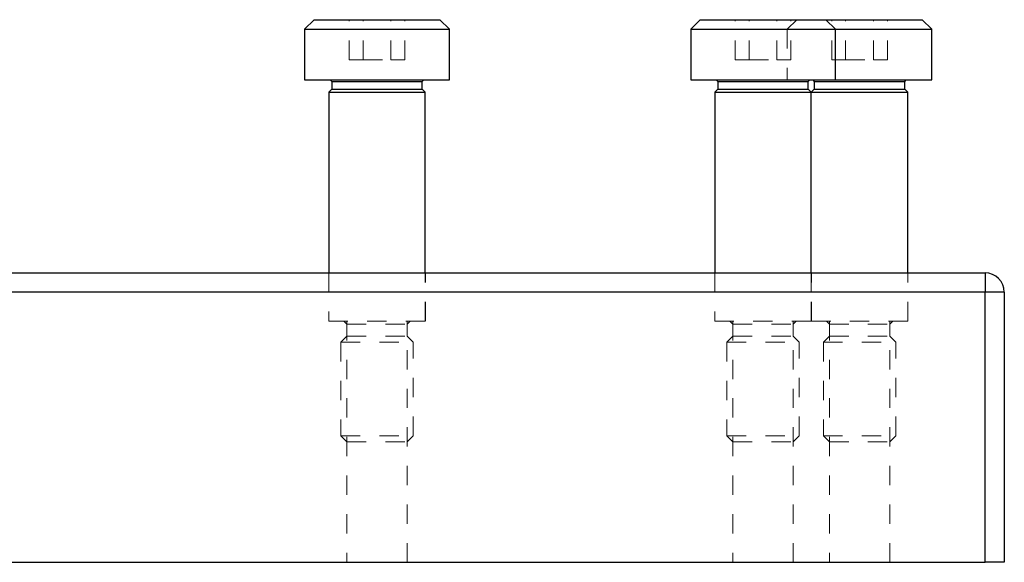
# Model space of a CAD drawing. Header units: inches. Extents: x 220 to 877, y 4 to 174.
# Tile 338 of 656: x 440.33 to 445.43, y 135.96 to 138.77. Entities that reach past the tile are written whole.
import ezdxf

# ---------------------------------------------------------------- set-up
doc = ezdxf.new("R2010")
doc.units = ezdxf.units.IN
doc.header["$LTSCALE"] = 0.5
doc.header["$MEASUREMENT"] = 0
doc.linetypes.add('HIDDEN', pattern=[0.225, 0.15, -0.075])
doc.layers.add('RAI-M-S', color=8, linetype='Continuous')
doc.layers.add('SVD-M-S', color=8, linetype='Continuous')

msp = doc.modelspace()

# ---------------------------------------------------------------- linework, layer by layer
at = {"layer": 'RAI-M-S', "linetype": 'Continuous', "lineweight": 25}
for p, q in [((438.43364, 137.46072), (445.33364, 137.46072)), ((445.33364, 137.46072), (445.33364, 137.36072)), ((445.33364, 137.36072), (438.43364, 137.36072)), ((445.43364, 137.36072), (445.33364, 137.36072)), ((445.33364, 135.96072), (445.33364, 137.36072)), ((445.43364, 137.36072), (445.43364, 135.96072)), ((439.43364, 135.96072), (445.33364, 135.96072)), ((445.43364, 135.96072), (445.33364, 135.96072))]:
    msp.add_line(p, q, dxfattribs=at)
at = {"layer": 'RAI-M-S', "linetype": 'HIDDEN', "lineweight": 18}
for p, q in [((441.93314, 137.46072), (441.93314, 137.21072)), ((442.43414, 137.21072), (442.43414, 137.46072)), ((443.93314, 137.46072), (443.93314, 137.21072)), ((444.43314, 137.46072), (444.43314, 137.21072)), ((444.43414, 137.21072), (444.43414, 137.46072)), ((444.93414, 137.21072), (444.93414, 137.46072)), ((445.33364, 137.36072), (445.33364, 137.46072)), ((438.43364, 137.36072), (445.33364, 137.36072)), ((445.43364, 137.36072), (445.33364, 137.36072)), ((445.33364, 137.36072), (445.33364, 135.96072)), ((441.93314, 137.21072), (442.43414, 137.21072)), ((442.02739, 137.21072), (442.02739, 135.96072)), ((442.33989, 135.96072), (442.33989, 137.21072)), ((443.93314, 137.21072), (444.43414, 137.21072)), ((444.02739, 137.21072), (444.02739, 135.96072)), ((444.33989, 135.96072), (444.33989, 137.21072)), ((444.43414, 137.21072), (444.93414, 137.21072)), ((444.52739, 137.21072), (444.52739, 135.96072)), ((444.83989, 135.96072), (444.83989, 137.21072))]:
    msp.add_line(p, q, dxfattribs=at)
at = {"layer": 'RAI-M-S', "linetype": 'Continuous', "lineweight": 25}
msp.add_arc((445.33364, 137.36072), 0.1, 0, 90, dxfattribs=at)
at = {"layer": 'SVD-M-S', "linetype": 'Continuous', "lineweight": 25}
for p, q in [((441.85864, 138.77322), (441.80864, 138.72322)), ((441.85864, 138.77322), (442.50864, 138.77322)), ((442.55864, 138.72322), (442.50864, 138.77322)), ((443.85864, 138.77322), (443.80864, 138.72322)), ((443.85864, 138.77322), (444.50864, 138.77322)), ((444.55864, 138.72322), (444.50864, 138.77322)), ((444.50864, 138.77322), (445.00864, 138.77322)), ((445.05864, 138.72322), (445.00864, 138.77322)), ((441.80864, 138.72322), (441.80864, 138.46072)), ((441.80864, 138.72322), (442.55864, 138.72322)), ((442.55864, 138.46072), (442.55864, 138.72322)), ((443.80864, 138.72322), (443.80864, 138.46072)), ((443.80864, 138.72322), (444.55864, 138.72322)), ((444.55864, 138.46072), (444.55864, 138.72322)), ((444.55864, 138.72322), (445.05864, 138.72322)), ((445.05864, 138.46072), (445.05864, 138.72322)), ((441.80864, 138.46072), (442.55864, 138.46072)), ((441.94146, 138.46072), (441.94927, 138.45291)), ((441.94927, 138.45291), (441.94927, 138.41385)), ((441.94927, 138.45291), (442.41802, 138.45291)), ((442.41802, 138.45291), (442.42583, 138.46072)), ((442.41802, 138.41385), (442.41802, 138.45291)), ((443.80864, 138.46072), (444.55864, 138.46072)), ((443.94146, 138.46072), (443.94927, 138.45291)), ((443.94927, 138.45291), (443.94927, 138.41385)), ((443.94927, 138.45291), (444.41802, 138.45291)), ((444.41802, 138.45291), (444.42583, 138.46072)), ((444.41802, 138.41385), (444.41802, 138.45291)), ((444.44146, 138.46072), (444.44927, 138.45291)), ((444.44927, 138.45291), (444.44927, 138.41385)), ((444.44927, 138.45291), (444.91802, 138.45291)), ((444.55864, 138.46072), (445.05864, 138.46072)), ((444.91802, 138.45291), (444.92583, 138.46072)), ((444.91802, 138.41385), (444.91802, 138.45291)), ((441.94927, 138.41385), (441.93364, 138.39822)), ((441.94927, 138.41385), (442.41802, 138.41385)), ((442.43364, 138.39822), (442.41802, 138.41385)), ((443.94927, 138.41385), (443.93364, 138.39822)), ((443.94927, 138.41385), (444.41802, 138.41385)), ((444.43364, 138.39822), (444.41802, 138.41385)), ((444.44927, 138.41385), (444.43364, 138.39822)), ((444.44927, 138.41385), (444.91802, 138.41385)), ((444.93364, 138.39822), (444.91802, 138.41385)), ((441.93364, 138.39822), (441.93364, 137.46072)), ((441.93364, 138.39822), (442.43364, 138.39822)), ((442.43364, 137.46072), (442.43364, 138.39822)), ((443.93364, 138.39822), (443.93364, 137.46072)), ((443.93364, 138.39822), (444.43364, 138.39822)), ((444.43364, 137.46072), (444.43364, 138.39822)), ((444.43364, 138.39822), (444.93364, 138.39822)), ((444.93364, 137.46072), (444.93364, 138.39822))]:
    msp.add_line(p, q, dxfattribs=at)
at = {"layer": 'SVD-M-S', "linetype": 'HIDDEN', "lineweight": 18}
for p, q in [((442.03931, 138.56489), (442.03931, 138.77322)), ((442.11147, 138.56489), (442.11147, 138.77322)), ((442.25581, 138.56489), (442.25581, 138.77322)), ((442.32798, 138.56489), (442.32798, 138.77322)), ((444.03931, 138.56489), (444.03931, 138.77322)), ((444.11147, 138.56489), (444.11147, 138.77322)), ((444.25581, 138.56489), (444.25581, 138.77322)), ((444.35864, 138.77322), (444.30864, 138.72322)), ((444.32798, 138.56489), (444.32798, 138.77322)), ((444.53931, 138.56489), (444.53931, 138.77322)), ((444.61147, 138.56489), (444.61147, 138.77322)), ((444.75581, 138.56489), (444.75581, 138.77322)), ((444.82798, 138.56489), (444.82798, 138.77322)), ((444.30864, 138.72322), (444.30864, 138.46072)), ((442.03931, 138.56489), (442.11147, 138.56489)), ((442.11147, 138.56489), (442.25581, 138.56489)), ((442.25581, 138.56489), (442.32798, 138.56489)), ((444.03931, 138.56489), (444.11147, 138.56489)), ((444.11147, 138.56489), (444.25581, 138.56489)), ((444.25581, 138.56489), (444.32798, 138.56489)), ((444.53931, 138.56489), (444.61147, 138.56489)), ((444.61147, 138.56489), (444.75581, 138.56489)), ((444.75581, 138.56489), (444.82798, 138.56489)), ((441.93364, 137.46072), (441.93364, 137.21072)), ((442.43364, 137.21072), (442.43364, 137.46072)), ((443.93364, 137.46072), (443.93364, 137.21072)), ((444.43364, 137.21072), (444.43364, 137.46072)), ((444.93364, 137.21072), (444.93364, 137.46072)), ((442.01177, 137.21072), (442.02739, 137.1951)), ((442.02739, 137.1951), (442.33989, 137.1951)), ((442.02739, 137.1951), (442.02739, 137.1326)), ((442.33989, 137.1951), (442.35552, 137.21072)), ((442.33989, 137.1326), (442.33989, 137.1951)), ((444.01177, 137.21072), (444.02739, 137.1951)), ((444.02739, 137.1951), (444.33989, 137.1951)), ((444.02739, 137.1951), (444.02739, 137.1326)), ((444.33989, 137.1951), (444.35552, 137.21072)), ((444.33989, 137.1326), (444.33989, 137.1951)), ((444.51177, 137.21072), (444.52739, 137.1951)), ((444.52739, 137.1951), (444.83989, 137.1951)), ((444.52739, 137.1951), (444.52739, 137.1326)), ((444.83989, 137.1951), (444.85552, 137.21072)), ((444.83989, 137.1326), (444.83989, 137.1951)), ((442.02739, 137.1326), (441.99614, 137.10135)), ((442.02739, 137.1326), (442.33989, 137.1326)), ((442.37114, 137.10135), (442.33989, 137.1326)), ((444.02739, 137.1326), (443.99614, 137.10135)), ((444.02739, 137.1326), (444.33989, 137.1326)), ((444.37114, 137.10135), (444.33989, 137.1326)), ((444.52739, 137.1326), (444.49614, 137.10135)), ((444.52739, 137.1326), (444.83989, 137.1326)), ((444.87114, 137.10135), (444.83989, 137.1326)), ((441.99614, 137.10135), (442.37114, 137.10135)), ((441.99614, 137.10135), (441.99614, 136.61697)), ((442.37114, 136.61697), (442.37114, 137.10135)), ((443.99614, 137.10135), (444.37114, 137.10135)), ((443.99614, 137.10135), (443.99614, 136.61697)), ((444.37114, 136.61697), (444.37114, 137.10135)), ((444.49614, 137.10135), (444.87114, 137.10135)), ((444.49614, 137.10135), (444.49614, 136.61697)), ((444.87114, 136.61697), (444.87114, 137.10135)), ((441.99614, 136.61697), (442.37114, 136.61697)), ((441.99614, 136.61697), (442.02739, 136.58572)), ((442.33989, 136.58572), (442.37114, 136.61697)), ((443.99614, 136.61697), (444.37114, 136.61697)), ((443.99614, 136.61697), (444.02739, 136.58572)), ((444.33989, 136.58572), (444.37114, 136.61697)), ((444.49614, 136.61697), (444.87114, 136.61697)), ((444.49614, 136.61697), (444.52739, 136.58572)), ((444.83989, 136.58572), (444.87114, 136.61697)), ((442.02739, 136.58572), (442.33989, 136.58572)), ((444.02739, 136.58572), (444.33989, 136.58572)), ((444.52739, 136.58572), (444.83989, 136.58572))]:
    msp.add_line(p, q, dxfattribs=at)

doc.saveas('drawing.dxf')
